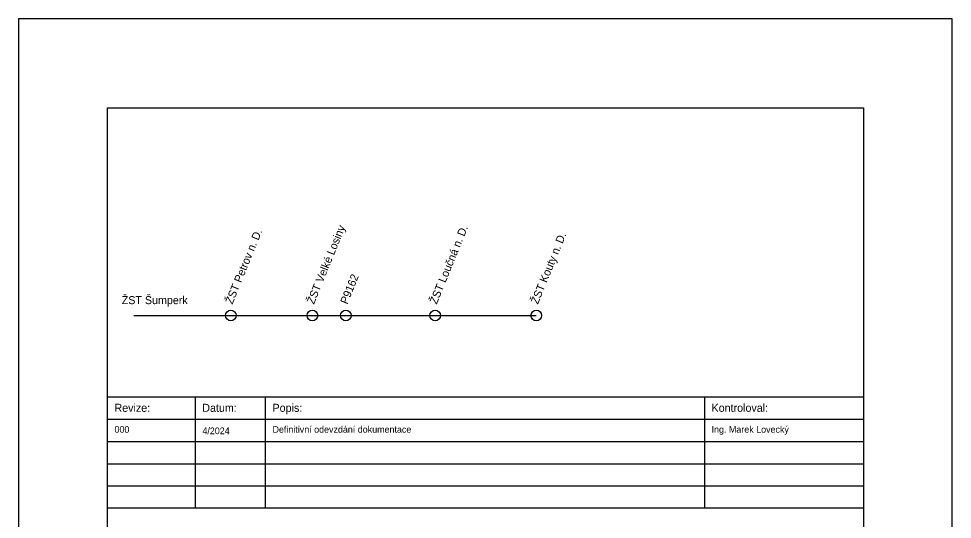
# Model space of a CAD drawing. Extents: x 1391 to 5528, y -6194 to 565.
# Drawn here: x 3925.6 to 4135.6, y -918.5 to -806 of the extents above; entities that cross this region are included whole.
import ezdxf

# ---------------------------------------------------------------- set-up
doc = ezdxf.new("R2010")
doc.units = 0
for name, color, linetype in [('Default', 7, 'Continuous'), ('Vrstva 1', 7, 'Continuous'), ('Vrstva 11', 7, 'Continuous'), ('Vrstva 4', 7, 'Continuous'), ('Vrstva 7', 7, 'Continuous')]:
    doc.layers.add(name, color=color, linetype=linetype)

msp = doc.modelspace()

# ---------------------------------------------------------------- linework, layer by layer
at = {"layer": 'Default'}
msp.add_lwpolyline([(3925.56, -1103.01), (4135.56, -1103.01), (4135.56, -806.01), (3925.56, -806.01)], close=True, dxfattribs=at)
at = {"layer": 'Vrstva 1'}
msp.add_lwpolyline([(3945.56, -826.01), (4115.56, -826.01), (4115.56, -1086.01), (3945.56, -1086.01)], close=True, dxfattribs=at)
at = {"layer": 'Vrstva 11'}
msp.add_lwpolyline([(3951.49, -872.72), (4041.99, -872.72)], dxfattribs=at)
for centre in [(3973.28, -872.72), (3991.63, -872.72), (3991.63, -872.72), (3999.14, -872.72), (4019.24, -872.72), (4019.24, -872.72), (4041.99, -872.72), (4041.99, -872.72)]:
    msp.add_circle(centre, 1.2, dxfattribs=at)
at = {"layer": 'Vrstva 4'}
for p, q in [((3965.31, -916.01), (3965.31, -891.01)), ((3981.11, -916.01), (3981.11, -891.01)), ((4079.86, -916.01), (4079.86, -891.01)), ((3945.56, -896.01), (4115.56, -896.01)), ((3945.56, -901.01), (4115.56, -901.01)), ((3945.56, -906.01), (4115.56, -906.01)), ((3945.56, -911.01), (4115.56, -911.01))]:
    msp.add_line(p, q, dxfattribs=at)
msp.add_lwpolyline([(3945.56, -891.01), (4115.56, -891.01), (4115.56, -916.01), (3945.56, -916.01)], close=True, dxfattribs=at)

# ---------------------------------------------------------------- texts
for s, height, p in [('Revize:', 1.8, (3947.11, -894.36)), ('Popis:', 1.8, (3982.66, -894.36)), ('Kontroloval:', 1.8, (4081.41, -894.36)), ('Datum:', 1.8, (3966.86, -894.36)), ('000', 1.5, (3947.11, -899.06)), ('4/2024', 1.5, (3966.89, -899.38)), ('Definitivní odevzdání dokumentace', 1.5, (3982.66, -899.06)), ('Ing. Marek Lovecký', 1.5, (4081.41, -899.06))]:
    msp.add_text(s, height=height, dxfattribs=at).set_placement(p)
at = {"layer": 'Vrstva 7'}
for s, p in [('ŽST Velké Losiny', (3991.97, -870.32)), ('ŽST Petrov n. D.', (3973.63, -870.32)), ('ŽST Loučná n. D.', (4019.58, -870.32)), ('ŽST Kouty n. D.', (4042.34, -870.32)), ('P9162', (3999.48, -870.32))]:
    msp.add_text(s, height=1.8, rotation=67.8731, dxfattribs=at).set_placement(p)
msp.add_text('ŽST Šumperk', height=1.8, dxfattribs=at).set_placement((3948.74, -870.16))

doc.saveas('drawing.dxf')
